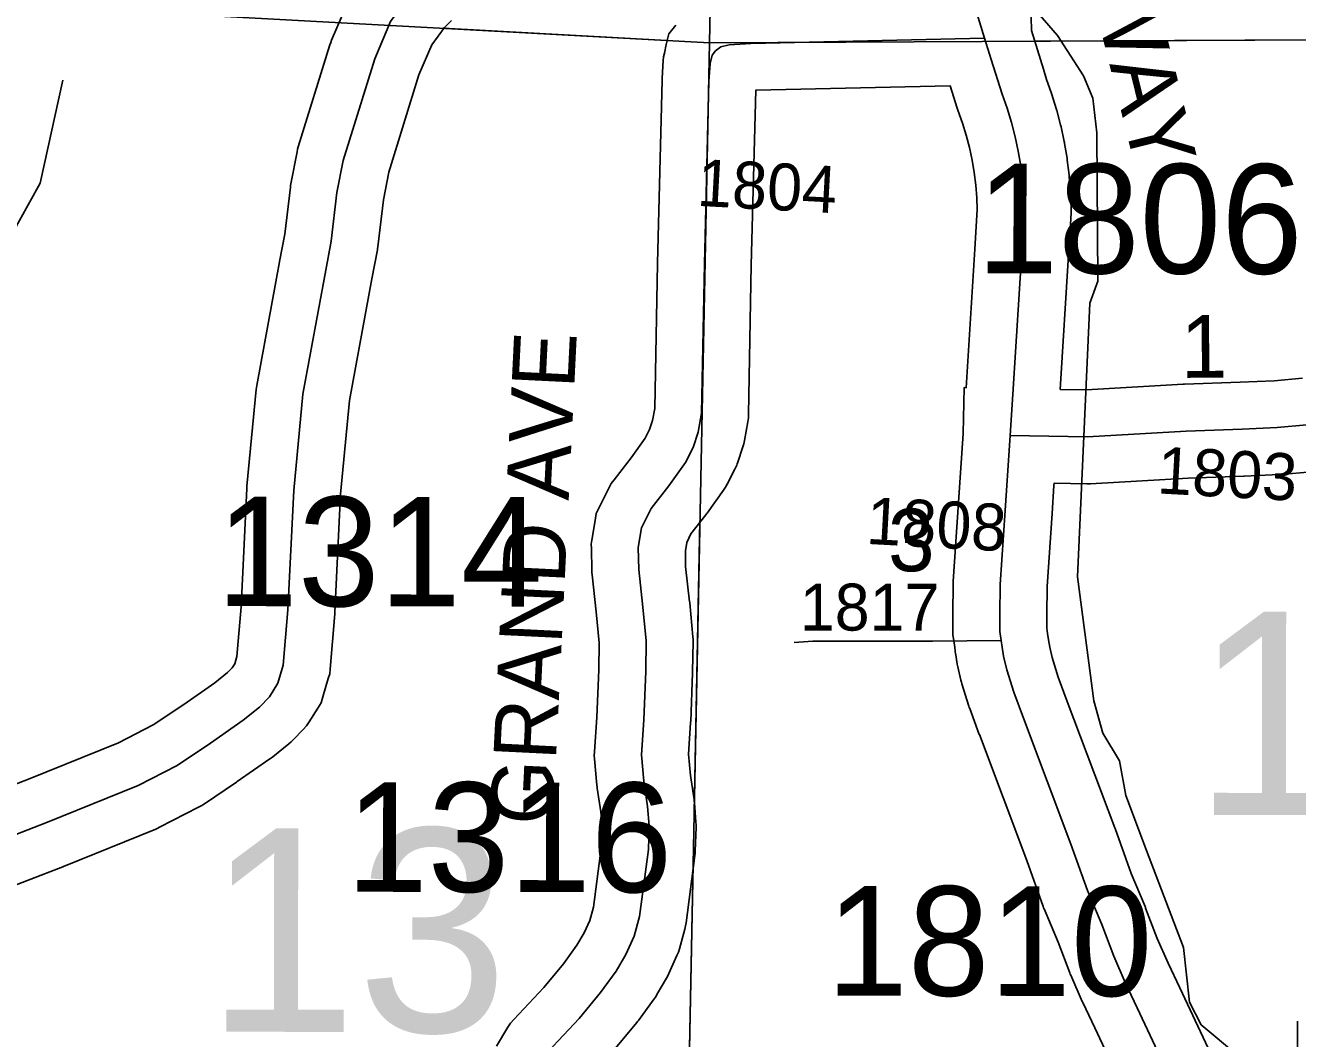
# Model space of a CAD drawing. Extents: x -132.8 to -73.3, y -60 to -26.
# Drawn here: x -122.216 to -121.403, y -46.996 to -46.349 of the extents above; entities that cross this region are included whole.
import ezdxf

# ---------------------------------------------------------------- set-up
doc = ezdxf.new("R2010")
doc.units = 0
for name, color, linetype in [('tdCoHydroRiver', 7, 'Continuous'), ('tdCoSecRdNmbr', 7, 'Continuous'), ('tdCoSecRdTxt', 7, 'Continuous'), ('tdCoSecRteBand', 7, 'Continuous'), ('tdCoSecRteCL', 7, 'Continuous'), ('tdCoSectLine', 7, 'Continuous'), ('tdCoSectLinePart', 7, 'Continuous'), ('tdCoSectNmbr', 7, 'Continuous'), ('tdCoStrucSec', 7, 'Continuous'), ('tdCoSurfAsphalt', 7, 'Continuous'), ('tdCoSurfBitum', 7, 'Continuous'), ('tdCoSurfGravelUnbanded', 7, 'Continuous')]:
    doc.layers.add(name, color=color, linetype=linetype)

msp = doc.modelspace()

# ---------------------------------------------------------------- linework, layer by layer
at = {"layer": 'tdCoHydroRiver'}
for points in [[(-121.40773, -47.09765), (-121.41228, -47.09122), (-121.41165, -47.06757), (-121.43433, -47.03067), (-121.44158, -47.00681), (-121.46473, -46.98725), (-121.47223, -46.97285), (-121.47603, -46.93804), (-121.4996, -46.87587), (-121.51286, -46.8408), (-121.517, -46.8186), (-121.52757, -46.80096), (-121.53333, -46.7803), (-121.54383, -46.70113), (-121.53596, -46.52623), (-121.53085, -46.51217), (-121.53145, -46.41749), (-121.53401, -46.39533), (-121.53994, -46.38097), (-121.55661, -46.35528), (-121.57191, -46.33751)], [(-122.19186, -46.38383), (-122.20626, -46.44971), (-122.22617, -46.48545)]]:
    msp.add_lwpolyline(points, dxfattribs=at)
at = {"layer": 'tdCoSecRteBand'}
for points in [[(-121.57376, -46.32632), (-121.57318, -46.3521), (-121.56552, -46.37672), (-121.56552, -46.37672), (-121.56345, -46.38337), (-121.56048, -46.39171), (-121.56026, -46.39234), (-121.56006, -46.39297), (-121.55728, -46.40201), (-121.55709, -46.40265), (-121.55692, -46.40329), (-121.55455, -46.41244), (-121.55438, -46.41308), (-121.55424, -46.41373), (-121.55227, -46.42299), (-121.55213, -46.42363), (-121.55202, -46.42429), (-121.55046, -46.43362), (-121.55035, -46.43427), (-121.55027, -46.43493), (-121.54913, -46.44432), (-121.54905, -46.44498), (-121.549, -46.44564), (-121.54826, -46.45507), (-121.54821, -46.45573), (-121.54819, -46.45639), (-121.54787, -46.46585), (-121.54783, -46.46718), (-121.5479, -46.46851), (-121.54938, -46.49515), (-121.54939, -46.49525), (-121.5494, -46.49535), (-121.55476, -46.58139), (-121.53791, -46.5817), (-121.47618, -46.57807), (-121.47582, -46.57805), (-121.47545, -46.57804), (-121.43984, -46.57681), (-121.41824, -46.57586), (-121.40003, -46.5742)], [(-122.27508, -46.85406), (-122.21369, -46.83049), (-122.15627, -46.80718), (-122.13414, -46.79579), (-122.11456, -46.78259), (-122.09468, -46.76878), (-122.08662, -46.76227), (-122.08364, -46.75917), (-122.08205, -46.75663), (-122.08065, -46.75194), (-122.07799, -46.72029), (-122.07432, -46.64461), (-122.07428, -46.6439), (-122.07422, -46.6432), (-122.0683, -46.58155), (-122.06817, -46.58026), (-122.06794, -46.57899), (-122.05339, -46.49983), (-122.05338, -46.49979), (-122.05338, -46.49975), (-122.05011, -46.48223), (-122.04652, -46.45214), (-122.0464, -46.45107), (-122.04619, -46.45001), (-122.04225, -46.42954), (-122.04193, -46.42791), (-122.04144, -46.42632), (-122.02122, -46.36121), (-122.02076, -46.35975), (-122.02016, -46.35833), (-122.01005, -46.33466)], [(-121.9436, -46.34575), (-121.94809, -46.35011), (-121.95618, -46.3613), (-121.96437, -46.38048), (-121.98365, -46.44253), (-121.98707, -46.4603), (-121.99064, -46.49031), (-121.99076, -46.49129), (-121.99094, -46.49226), (-121.99439, -46.51072), (-122.0087, -46.58857), (-122.01442, -46.64823), (-122.01809, -46.72372), (-122.01811, -46.72425), (-122.01816, -46.72478), (-122.02112, -46.76004), (-122.02138, -46.76313), (-122.02226, -46.7661), (-122.02571, -46.77769), (-122.02688, -46.78162), (-122.02907, -46.78509), (-122.03449, -46.79372), (-122.03614, -46.79634), (-122.03828, -46.79856), (-122.04469, -46.80522), (-122.04598, -46.80656), (-122.04743, -46.80773), (-122.05778, -46.81611), (-122.05864, -46.81681), (-122.05955, -46.81744), (-122.08051, -46.83199), (-122.08068, -46.83211), (-122.08085, -46.83222), (-122.10206, -46.84652), (-122.10352, -46.84751), (-122.1051, -46.84832), (-122.13, -46.86115), (-122.1312, -46.86176), (-122.13245, -46.86227), (-122.19139, -46.88619), (-122.19166, -46.8863), (-122.19192, -46.8864), (-122.25228, -46.90958)], [(-121.91495, -47.00092), (-121.90755, -46.98884), (-121.90593, -46.98619), (-121.9038, -46.98393), (-121.88453, -46.96347), (-121.87214, -46.94838), (-121.86346, -46.93652), (-121.85889, -46.92866), (-121.8553, -46.92062), (-121.85299, -46.91223), (-121.84778, -46.87282), (-121.84739, -46.86094), (-121.84816, -46.85135), (-121.85047, -46.83613), (-121.85061, -46.8352), (-121.85069, -46.83427), (-121.85217, -46.8175), (-121.85237, -46.8152), (-121.85222, -46.81289), (-121.85077, -46.79084), (-121.84957, -46.76056), (-121.84935, -46.74328), (-121.85115, -46.72346), (-121.85382, -46.69987), (-121.85398, -46.69845), (-121.85401, -46.69702), (-121.85426, -46.68296), (-121.8543, -46.68036), (-121.8539, -46.67778), (-121.85192, -46.66521), (-121.8512, -46.66061), (-121.84912, -46.65644), (-121.84295, -46.64411), (-121.84162, -46.64144), (-121.83978, -46.63908), (-121.82881, -46.62501), (-121.81985, -46.61251), (-121.81703, -46.60701), (-121.81518, -46.60132), (-121.81377, -46.59361), (-121.81209, -46.50088), (-121.81208, -46.50077), (-121.81208, -46.50067), (-121.80912, -46.38377), (-121.80911, -46.38318), (-121.80907, -46.38258), (-121.80833, -46.37124), (-121.80817, -46.36886), (-121.80765, -46.36654), (-121.80641, -46.36112), (-121.80485, -46.35423), (-121.80038, -46.34877)], [(-121.49649, -47.06631), (-121.53274, -46.98937), (-121.53275, -46.98935), (-121.53276, -46.98934), (-121.5404, -46.97306), (-121.54055, -46.97274), (-121.54069, -46.97242), (-121.54809, -46.95565), (-121.54842, -46.95491), (-121.54871, -46.95415), (-121.55616, -46.93444), (-121.56507, -46.91324), (-121.56538, -46.9125), (-121.56566, -46.91174), (-121.57618, -46.88236), (-121.60643, -46.80194), (-121.60644, -46.80191), (-121.60646, -46.80187), (-121.61262, -46.78535), (-121.61292, -46.78456), (-121.61317, -46.78375), (-121.61761, -46.76945), (-121.61795, -46.76836), (-121.6182, -46.76724), (-121.62017, -46.75861), (-121.62037, -46.75774), (-121.62052, -46.75686), (-121.62151, -46.75094), (-121.62155, -46.7507), (-121.62158, -46.75046), (-121.6222, -46.74631), (-121.62306, -46.74059), (-121.62339, -46.73838), (-121.62339, -46.73614), (-121.62339, -46.72529), (-121.62339, -46.7251), (-121.62339, -46.72491), (-121.62314, -46.70567), (-121.62313, -46.70485), (-121.62308, -46.70403), (-121.61987, -46.6567), (-121.61674, -46.60955), (-121.61621, -46.58027), (-121.61481, -46.5803), (-121.60929, -46.49172), (-121.60789, -46.46652), (-121.60813, -46.45905), (-121.60876, -46.45094), (-121.60975, -46.44286), (-121.61109, -46.43484), (-121.61279, -46.42688), (-121.61483, -46.419), (-121.61722, -46.41122), (-121.62018, -46.40293), (-121.62038, -46.40236), (-121.62056, -46.40178), (-121.625, -46.38749), (-121.74927, -46.3903), (-121.7521, -46.50208), (-121.75382, -46.59716), (-121.75387, -46.59962), (-121.75431, -46.60203), (-121.75653, -46.61412), (-121.75689, -46.61608), (-121.7575, -46.61797), (-121.76071, -46.62783), (-121.76104, -46.62884), (-121.76143, -46.62982), (-121.76194, -46.63106), (-121.76255, -46.63225), (-121.76748, -46.64187), (-121.76849, -46.64385), (-121.76979, -46.64566), (-121.78039, -46.66045), (-121.78075, -46.66094), (-121.78112, -46.66142), (-121.79063, -46.67362), (-121.79337, -46.67911), (-121.79422, -46.68451), (-121.79404, -46.69453), (-121.79149, -46.71703), (-121.79145, -46.71736), (-121.79142, -46.7177), (-121.78945, -46.7394), (-121.78931, -46.74094), (-121.78933, -46.7425), (-121.78958, -46.76173), (-121.78958, -46.76214), (-121.7896, -46.76254), (-121.79083, -46.79361), (-121.79085, -46.794), (-121.79087, -46.79439), (-121.7922, -46.81453), (-121.79101, -46.82806), (-121.78868, -46.84341), (-121.78852, -46.84446), (-121.78844, -46.84551), (-121.78745, -46.85785), (-121.78732, -46.85953), (-121.78737, -46.86122), (-121.78786, -46.87626), (-121.78791, -46.87774), (-121.78811, -46.87921), (-121.79378, -46.92212), (-121.79405, -46.92415), (-121.79459, -46.92613), (-121.79804, -46.93871), (-121.79865, -46.94092), (-121.79958, -46.943), (-121.80476, -46.9546), (-121.80541, -46.95605), (-121.80622, -46.95744), (-121.81238, -46.96804), (-121.81318, -46.96941), (-121.81411, -46.97068), (-121.82422, -46.98449), (-121.82471, -46.98516), (-121.82524, -46.98581), (-121.8388, -47.00233)], [(-121.39452, -46.63395), (-121.4135, -46.63568), (-121.4142, -46.63574), (-121.4149, -46.63577), (-121.43734, -46.63676), (-121.43749, -46.63676), (-121.43763, -46.63677), (-121.47302, -46.63799), (-121.53554, -46.64167), (-121.5367, -46.64173), (-121.53785, -46.64171), (-121.55872, -46.64133), (-121.55881, -46.64274), (-121.56001, -46.6607), (-121.56001, -46.66072), (-121.56001, -46.66073), (-121.56316, -46.70726), (-121.56339, -46.72548), (-121.56339, -46.7339), (-121.56287, -46.73741), (-121.56228, -46.74131), (-121.56148, -46.74611), (-121.55996, -46.75276), (-121.55611, -46.76516), (-121.55026, -46.78086), (-121.51994, -46.86146), (-121.51986, -46.86168), (-121.51978, -46.8619), (-121.50945, -46.89073), (-121.50063, -46.91169), (-121.50042, -46.91219), (-121.50023, -46.91271), (-121.49287, -46.93217), (-121.48594, -46.94787), (-121.47846, -46.96381), (-121.44223, -47.0407)]]:
    msp.add_lwpolyline(points, dxfattribs=at)
at = {"layer": 'tdCoSecRteCL'}
for points in [[(-121.60308, -46.35699), (-121.61041, -46.33343), (-121.63285, -46.26364), (-121.64222, -46.23208), (-121.6453, -46.2211)], [(-122.26433, -46.88207), (-122.20268, -46.8584), (-122.14374, -46.83447), (-122.11883, -46.82165), (-122.09762, -46.80735), (-122.07666, -46.7928), (-122.0663, -46.78441), (-122.05989, -46.77775), (-122.05447, -46.76912), (-122.05101, -46.75753), (-122.04805, -46.72227), (-122.04435, -46.64607), (-122.03844, -46.58442), (-122.02389, -46.50525), (-122.02043, -46.48676), (-122.01673, -46.45569), (-122.01279, -46.43522), (-121.99257, -46.37011), (-121.98246, -46.34644), (-121.97087, -46.33041), (-121.96248, -46.32227), (-121.94793, -46.31265), (-121.91932, -46.29786), (-121.9167, -46.29657)], [(-121.88197, -47.0045), (-121.86199, -46.98329), (-121.84843, -46.96677), (-121.83832, -46.95296), (-121.83215, -46.94236), (-121.82697, -46.93077), (-121.82352, -46.91819), (-121.81785, -46.87528), (-121.81736, -46.86024), (-121.81834, -46.84791), (-121.82081, -46.83163), (-121.82229, -46.81486), (-121.82081, -46.79242), (-121.81957, -46.76135), (-121.81933, -46.74211), (-121.8213, -46.72041), (-121.82401, -46.69649), (-121.82426, -46.68243), (-121.82229, -46.66986), (-121.81612, -46.65753), (-121.80478, -46.64298), (-121.79417, -46.62818), (-121.78924, -46.61856), (-121.78924, -46.61856), (-121.78604, -46.6087), (-121.78382, -46.59661), (-121.78209, -46.50142), (-121.77913, -46.38453), (-121.77839, -46.37319), (-121.77716, -46.36776), (-121.77494, -46.36505), (-121.77149, -46.36258), (-121.76631, -46.36135), (-121.7525, -46.36037), (-121.60308, -46.35699)], [(-121.58676, -46.61082), (-121.58501, -46.58448), (-121.57934, -46.49348), (-121.57786, -46.46685), (-121.57817, -46.45739), (-121.57891, -46.44796), (-121.58005, -46.43857), (-121.58161, -46.42923), (-121.58358, -46.41998), (-121.58596, -46.41082), (-121.58874, -46.40178), (-121.59191, -46.39287), (-121.59882, -46.37067), (-121.60308, -46.35699)], [(-121.58676, -46.61082), (-121.5373, -46.61172), (-121.47442, -46.60802), (-121.43866, -46.60679), (-121.41622, -46.6058), (-121.39723, -46.60407), (-121.38441, -46.60284), (-121.3706, -46.60383), (-121.35753, -46.60679), (-121.34742, -46.61073), (-121.33163, -46.61862), (-121.30697, -46.63293), (-121.25085, -46.66521)], [(-121.59254, -46.74186), (-121.59339, -46.73614), (-121.59339, -46.72529), (-121.59315, -46.70606), (-121.58994, -46.65871), (-121.58676, -46.61082)], [(-121.72474, -46.74302), (-121.7129, -46.74228), (-121.63645, -46.74228), (-121.59254, -46.74186)], [(-121.44632, -47.10312), (-121.4511, -47.092), (-121.46935, -47.05352), (-121.5056, -46.97658), (-121.51325, -46.96031), (-121.52064, -46.94354), (-121.52829, -46.92332), (-121.53741, -46.90162), (-121.54802, -46.87202), (-121.57835, -46.79138), (-121.58452, -46.77486), (-121.58895, -46.76056), (-121.59093, -46.75192), (-121.59191, -46.74601), (-121.59254, -46.74186)]]:
    msp.add_lwpolyline(points, dxfattribs=at)
at = {"layer": 'tdCoSectLine'}
for points in [[(-121.77886, -46.35992), (-121.75922, -45.37122)], [(-122.75135, -46.307), (-121.77886, -46.35992)], [(-121.79838, -47.34549), (-121.77886, -46.35992)], [(-121.77886, -46.35992), (-120.82083, -46.35535)]]:
    msp.add_lwpolyline(points, dxfattribs=at)
at = {"layer": 'tdCoSectLinePart'}
for points in [[(-121.94889, -46.35067), (-121.80596, -46.35845)], [(-121.5714, -46.35893), (-121.12337, -46.35679)], [(-121.7886, -46.85167), (-121.78491, -46.66541)], [(-121.79624, -47.23785), (-121.78925, -46.88458)]]:
    msp.add_lwpolyline(points, dxfattribs=at)
at = {"layer": 'tdCoStrucSec'}
msp.add_lwpolyline([(-121.40327, -46.98493), (-121.40324, -47.01621), (-121.35897, -47.0604)], dxfattribs=at)
at = {"layer": 'tdCoSurfAsphalt'}
msp.add_lwpolyline([(-121.46935, -47.05352), (-121.5056, -46.97658), (-121.51325, -46.96031), (-121.52064, -46.94354), (-121.52829, -46.92332), (-121.53741, -46.90162), (-121.54802, -46.87202), (-121.57835, -46.79138), (-121.58452, -46.77486), (-121.58895, -46.76056), (-121.59093, -46.75192), (-121.59191, -46.74601), (-121.59254, -46.74186), (-121.59339, -46.73614), (-121.59339, -46.72529), (-121.59315, -46.70606), (-121.58994, -46.65871), (-121.58676, -46.61082), (-121.58501, -46.58448), (-121.57934, -46.49348), (-121.57786, -46.46685), (-121.57817, -46.45739), (-121.57891, -46.44796), (-121.58005, -46.43857), (-121.58161, -46.42923), (-121.58358, -46.41998), (-121.58596, -46.41082), (-121.58874, -46.40178), (-121.59191, -46.39287), (-121.59882, -46.37067), (-121.60308, -46.35699), (-121.61041, -46.33343)], dxfattribs=at)
at = {"layer": 'tdCoSurfBitum'}
for points in [[(-122.26433, -46.88207), (-122.20268, -46.8584), (-122.14374, -46.83447), (-122.11883, -46.82165), (-122.09762, -46.80735), (-122.07666, -46.7928), (-122.0663, -46.78441), (-122.05989, -46.77775), (-122.05447, -46.76912), (-122.05101, -46.75753), (-122.04805, -46.72227), (-122.04435, -46.64607), (-122.03844, -46.58442), (-122.02389, -46.50525), (-122.02043, -46.48676), (-122.01673, -46.45569), (-122.01279, -46.43522), (-121.99257, -46.37011), (-121.98246, -46.34644)], [(-121.88197, -47.0045), (-121.86199, -46.98329), (-121.84843, -46.96677), (-121.83832, -46.95296), (-121.83215, -46.94236), (-121.82697, -46.93077), (-121.82352, -46.91819), (-121.81785, -46.87528), (-121.81736, -46.86024), (-121.81834, -46.84791), (-121.82081, -46.83163), (-121.82229, -46.81486), (-121.82081, -46.79242), (-121.81957, -46.76135), (-121.81933, -46.74211), (-121.8213, -46.72041), (-121.82401, -46.69649), (-121.82426, -46.68243), (-121.82229, -46.66986), (-121.81612, -46.65753), (-121.80478, -46.64298), (-121.79417, -46.62818), (-121.78924, -46.61856), (-121.78924, -46.61856), (-121.78604, -46.6087), (-121.78382, -46.59661), (-121.78209, -46.50142), (-121.77913, -46.38453), (-121.77839, -46.37319), (-121.77716, -46.36776), (-121.77494, -46.36505), (-121.77149, -46.36258), (-121.76631, -46.36135), (-121.7525, -46.36037), (-121.60308, -46.35699)], [(-121.58676, -46.61082), (-121.5373, -46.61172), (-121.47442, -46.60802), (-121.43866, -46.60679), (-121.41622, -46.6058), (-121.39723, -46.60407), (-121.38441, -46.60284), (-121.3706, -46.60383), (-121.35753, -46.60679), (-121.34742, -46.61073), (-121.33163, -46.61862), (-121.30697, -46.63293), (-121.25085, -46.66521)]]:
    msp.add_lwpolyline(points, dxfattribs=at)
at = {"layer": 'tdCoSurfGravelUnbanded'}
msp.add_lwpolyline([(-121.72474, -46.74302), (-121.7129, -46.74228), (-121.63645, -46.74228), (-121.59254, -46.74186)], dxfattribs=at)

# ---------------------------------------------------------------- texts
at = {"layer": 'tdCoSecRdNmbr'}
for s, height, rotation, p in [('1804', 0.03, 356.90951, (-121.78726, -46.46407)), ('1806', 0.07, 359.9095, (-121.60822, -46.50719)), ('1803', 0.03, 356.90951, (-121.49337, -46.6478)), ('1314', 0.07, 359.90867, (-122.09374, -46.71982)), ('1808', 0.03, 356.90951, (-121.67914, -46.68005)), ('1817', 0.03, 359.90899, (-121.72117, -46.73543)), ('1316', 0.07, 359.90896, (-122.01086, -46.90233)), ('1810', 0.07, 359.9094, (-121.70414, -46.96864))]:
    msp.add_text(s, height=height, rotation=rotation, dxfattribs=at).set_placement(p)
at = {"layer": 'tdCoSecRdTxt'}
for s, rotation, p in [('OLD LINCOLN HIGHWAY', 283.99951, (-121.65792, -45.8342)), ('1', 0.46091, (-121.47766, -46.57404)), ('GRAND AVE', 87.18677, (-121.87898, -46.86036)), ('3', 0.46091, (-121.66468, -46.69769))]:
    msp.add_text(s, height=0.04, rotation=rotation, dxfattribs=at).set_placement(p)
at = {"layer": 'tdCoSectNmbr'}
for s, rotation, p in [('18', 359.90917, (-121.46975, -46.85321)), ('13', 359.90858, (-122.10075, -46.99174))]:
    msp.add_text(s, height=0.13, rotation=rotation, dxfattribs=at).set_placement(p)

doc.saveas('drawing.dxf')
